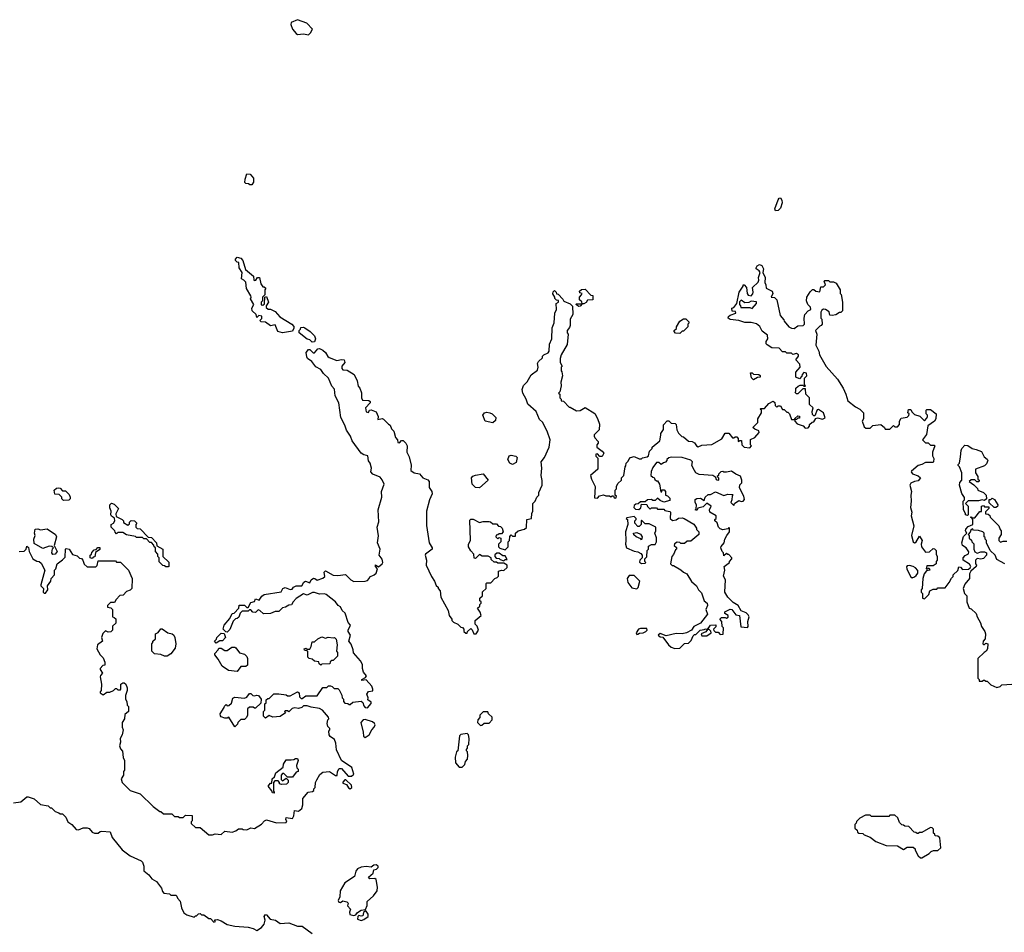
# Model space of a CAD drawing. Extents: x 1861455 to 2058065, y 200073 to 437907.
# Tile 431 of 574: x 2005846 to 2013855, y 351777 to 359203. Entities that reach past the tile are written whole.
import ezdxf

# ---------------------------------------------------------------- set-up
doc = ezdxf.new("R2010")
doc.units = 0

msp = doc.modelspace()

# ---------------------------------------------------------------- linework, layer by layer
at = {"layer": '0CON05XD'}
for points in [[(2008195, 359080), (2008212.5, 359095), (2008226.7, 359125), (2008182.5, 359175), (2008105, 359203.3), (2008055, 359180), (2008052.5, 359165), (2008066.2, 359125), (2008095, 359090), (2008105, 359083.3), (2008155, 359088.8), (2008195, 359080)], [(2007718.3, 357858.3), (2007707, 357867), (2007685, 357870), (2007678.3, 357878.3), (2007680, 357905), (2007695, 357950), (2007720, 357945), (2007747.5, 357915), (2007749.3, 357880.7), (2007735, 357860), (2007718.3, 357858.3)], [(2011995, 357647.5), (2011988.8, 357665), (2012015, 357737.5), (2012025, 357750), (2012035, 357752.5), (2012046.7, 357735), (2012048.3, 357711.7), (2012035, 357670), (2012015, 357650), (2011995, 357647.5)], [(2007985, 356653.8), (2007947, 356667), (2007925, 356720), (2007885, 356712.5), (2007845, 356742.5), (2007810, 356745), (2007800, 356755), (2007817, 356773), (2007815, 356790), (2007792.5, 356797.5), (2007775, 356780), (2007770, 356805), (2007736.7, 356835), (2007733.9, 356856.1), (2007750, 356885), (2007723, 356933), (2007730, 356945), (2007727, 356957), (2007690, 357015), (2007687, 357067), (2007670, 357085), (2007650, 357095), (2007657, 357147), (2007632.5, 357185), (2007628.3, 357228.3), (2007615, 357230), (2007602.5, 357242.5), (2007602.5, 357255), (2007615, 357270), (2007645, 357262.5), (2007662.5, 357245), (2007681.7, 357171.7), (2007747.5, 357115), (2007750, 357085), (2007755, 357080), (2007767, 357083), (2007780, 357105), (2007797.5, 357105), (2007807.5, 357055), (2007825, 357030), (2007835, 357030), (2007848.3, 357018.3), (2007840, 357005), (2007840, 356965), (2007820, 356945), (2007820, 356915), (2007810, 356905), (2007811.7, 356881.7), (2007825, 356880), (2007838.3, 356891.7), (2007840, 356945), (2007855, 356950), (2007870, 356905), (2007850, 356875), (2007851.7, 356861.7), (2007868.3, 356848.3), (2007887, 356847), (2007925, 356830), (2007962.5, 356785), (2008060, 356725), (2008077, 356707), (2008077, 356693), (2008065, 356670), (2007985, 356653.8)], [(2009220, 354635), (2009235, 354600), (2009250, 354585), (2009250, 354575), (2009267, 354557), (2009273, 354503), (2009332.5, 354395), (2009340, 354355), (2009360, 354325), (2009360, 354315), (2009375, 354300), (2009410, 354285), (2009435, 354260), (2009448.3, 354258.3), (2009460, 354245), (2009460, 354225), (2009475, 354210), (2009485, 354210), (2009490, 354225), (2009515, 354250), (2009527, 354237), (2009540, 354205), (2009560, 354205), (2009577.5, 354235), (2009568.3, 354268.3), (2009550, 354285), (2009550, 354315), (2009600, 354355), (2009591.7, 354381.7), (2009570, 354415), (2009588.3, 354431.7), (2009590, 354445), (2009600, 354455), (2009600, 354465), (2009590, 354475), (2009590, 354495), (2009610, 354515), (2009611.7, 354548.3), (2009640, 354575), (2009640, 354615), (2009645, 354620), (2009678.3, 354621.7), (2009710, 354655), (2009730, 354665), (2009740, 354675), (2009740, 354715), (2009765, 354722.5), (2009785, 354720), (2009810, 354745), (2009810, 354765), (2009785, 354780), (2009735, 354780), (2009725, 354790), (2009705, 354790), (2009681.7, 354811.7), (2009680, 354825), (2009657.5, 354837.5), (2009608.3, 354838.3), (2009585, 354850), (2009555, 354820), (2009541.7, 354821.7), (2009540, 354855), (2009515, 354880), (2009497.5, 354915), (2009497.5, 354935), (2009512.5, 354965), (2009508.3, 355131.7), (2009515, 355140), (2009535, 355140), (2009585, 355112.5), (2009615, 355120), (2009665, 355120), (2009677, 355117), (2009695, 355100), (2009725, 355100), (2009741.7, 355081.7), (2009758.3, 355078.3), (2009770, 355065), (2009780, 355035), (2009765, 355020), (2009745, 355020), (2009735, 355010), (2009721.7, 355008.3), (2009720, 354995), (2009735, 354980), (2009745, 354990), (2009760, 354985), (2009760, 354955), (2009740, 354935), (2009740, 354915), (2009753, 354903), (2009795, 354890), (2009820, 354915), (2009820, 354955), (2009830, 354965), (2009831.7, 354998.3), (2009845, 355010), (2009855, 355000), (2009878.3, 355001.7), (2009880, 355025), (2009900, 355045), (2009951.7, 355058.3), (2009968.3, 355071.7), (2009970, 355135), (2010010, 355145), (2010012.5, 355185), (2010020, 355205), (2010020, 355265), (2010040, 355285), (2010051.7, 355318.3), (2010070, 355335), (2010070, 355355), (2010096.7, 355415), (2010097, 355453), (2010087.5, 355495), (2010093.3, 355555), (2010087.5, 355605), (2010115, 355640), (2010152.5, 355725), (2010160, 355785), (2010135.9, 355855.9), (2010098.3, 355928.3), (2010075, 355950), (2010046.7, 356015), (2009980, 356075), (2009966.7, 356115), (2009937.5, 356165), (2009932.5, 356195), (2009943, 356227), (2009973.6, 356256.4), (2010007, 356313), (2010058.3, 356351.7), (2010063.3, 356375), (2010057.5, 356405), (2010067, 356423), (2010098.3, 356451.7), (2010100, 356465), (2010110, 356475), (2010145, 356492.5), (2010152.5, 356505), (2010157, 356563), (2010173.3, 356605), (2010177.5, 356695), (2010193, 356737), (2010200, 356815), (2010212.5, 356845), (2010210, 356895), (2010230, 356905), (2010228.3, 356918.3), (2010211.7, 356921.7), (2010200, 356935), (2010200, 356945), (2010183, 356973), (2010185, 356990), (2010195, 357000), (2010210, 356985), (2010211.7, 356971.7), (2010225, 356970), (2010265, 356930), (2010271.7, 356911.7), (2010325, 356890), (2010341.7, 356871.7), (2010346.7, 356805), (2010323.3, 356765), (2010323.3, 356715), (2010317.5, 356697.5), (2010300, 356675), (2010300, 356655), (2010307.5, 356645), (2010299.3, 356560.7), (2010250, 356475), (2010242.5, 356445), (2010242.5, 356415), (2010257.5, 356385), (2010250, 356375), (2010250, 356345), (2010257, 356337), (2010262.5, 356305), (2010247.5, 356255), (2010250, 356225), (2010240, 356175), (2010230, 356165), (2010240, 356155), (2010240, 356125), (2010250, 356115), (2010251.7, 356101.7), (2010268.3, 356098.3), (2010315, 356050), (2010325, 356050), (2010375, 356020), (2010405, 356022.5), (2010447, 356047), (2010525, 355997.5), (2010547, 355957), (2010561.7, 355911.7), (2010560, 355865), (2010520, 355825), (2010520, 355815), (2010525, 355800), (2010551.7, 355771.7), (2010551.7, 355758.3), (2010540, 355745), (2010540, 355725), (2010583, 355693), (2010597.5, 355675), (2010585, 355650), (2010565, 355650), (2010545, 355670), (2010531.7, 355668.3), (2010531.7, 355651.7), (2010550, 355635), (2010550, 355545), (2010490, 355495), (2010497.5, 355465), (2010527.5, 355405), (2010521.7, 355311.7), (2010545, 355310), (2010561.7, 355328.3), (2010595, 355337.5), (2010615, 355330), (2010645, 355330), (2010655, 355320), (2010665, 355330), (2010675, 355330), (2010681.7, 355311.7), (2010695, 355310), (2010700, 355325), (2010690, 355335), (2010690, 355375), (2010700, 355385), (2010700, 355405), (2010711.7, 355428.3), (2010740, 355455), (2010740, 355475), (2010760, 355495), (2010770, 355565), (2010777, 355573), (2010780, 355595), (2010795, 355610), (2010800, 355625), (2010815, 355640), (2010845, 355650), (2010885, 355630), (2010905, 355630), (2010913, 355637), (2010950, 355645), (2010960, 355655), (2010968.3, 355691.7), (2010990, 355715), (2010990, 355725), (2011052.5, 355775), (2011061.7, 355821.7), (2011062.5, 355835), (2011081.7, 355868.3), (2011082.5, 355907.5), (2011111.7, 355938.3), (2011125, 355940), (2011145, 355920), (2011177, 355917), (2011185, 355910), (2011192.5, 355865), (2011205, 355840), (2011231.7, 355811.7), (2011245, 355810), (2011285, 355772.5), (2011315, 355770), (2011335, 355760), (2011352.5, 355735), (2011365, 355727.5), (2011395, 355740), (2011475, 355747.5), (2011556.4, 355793.6), (2011585, 355840), (2011615, 355840), (2011645, 355800), (2011655, 355800), (2011665, 355810), (2011678.3, 355808.3), (2011690, 355795), (2011690, 355770), (2011705, 355780), (2011718.3, 355778.3), (2011720, 355745), (2011740, 355725), (2011785, 355720), (2011797.5, 355735), (2011790, 355745), (2011791.7, 355788.3), (2011825, 355802.5), (2011860, 355845), (2011858.3, 355858.3), (2011825, 355870), (2011810, 355885), (2011850, 355925), (2011850, 355955), (2011880, 356005), (2011880, 356025), (2011870, 356035), (2011875, 356040), (2011905, 356040), (2011940.7, 356079.3), (2011975, 356100), (2011988.3, 356088.3), (2011990, 356065), (2012005, 356050), (2012015, 356060), (2012035, 356060), (2012051.7, 356031.7), (2012065, 356030), (2012085, 356010), (2012095, 356010), (2012107, 355997), (2012125, 355950), (2012150, 355950), (2012151.7, 355958.3), (2012175, 355980), (2012188.3, 355978.3), (2012188.3, 355961.7), (2012175, 355960), (2012165, 355950), (2012150, 355950), (2012150, 355935), (2012170, 355915), (2012218.3, 355898.3), (2012235, 355880), (2012258.3, 355881.7), (2012270, 355895), (2012271.7, 355908.3), (2012293, 355927), (2012305, 355930), (2012321.7, 355958.3), (2012335, 355962.5), (2012375, 355953.3), (2012396.7, 355963.3), (2012383.8, 356005), (2012345, 356030), (2012332.5, 356027.5), (2012315, 355980), (2012305, 355980), (2012295, 355990), (2012292.5, 356015), (2012300, 356045), (2012271.2, 356071.2), (2012270, 356125), (2012240, 356155), (2012238.3, 356198.3), (2012215, 356200), (2012175, 356160), (2012165, 356160), (2012155, 356170), (2012158.3, 356181.7), (2012160, 356205), (2012178.3, 356221.7), (2012195, 356230), (2012215, 356230), (2012225, 356220), (2012238.3, 356221.7), (2012230, 356235), (2012230, 356285), (2012247.5, 356305), (2012246.4, 356326.4), (2012225, 356332.5), (2012210, 356315), (2012208.3, 356301.7), (2012188.3, 356281.7), (2012160, 356295), (2012160, 356335), (2012193.3, 356375), (2012190.7, 356400.7), (2012160, 356435), (2012180, 356465), (2012180, 356475), (2012165, 356487.5), (2012135, 356480), (2012125, 356490), (2012085, 356490), (2012075, 356500), (2012051.7, 356501.7), (2012025, 356530), (2011963, 356533), (2011925, 356557.5), (2011917.5, 356565), (2011917.5, 356585), (2011932.5, 356605), (2011927.5, 356635), (2011885, 356670), (2011866.4, 356706.4), (2011838.3, 356728.3), (2011795, 356740), (2011745, 356740), (2011696.1, 356756.1), (2011625, 356762.5), (2011610, 356775), (2011611.7, 356788.3), (2011625, 356800), (2011670, 356815), (2011668.3, 356828.3), (2011641.7, 356831.7), (2011640, 356855), (2011655, 356860), (2011680, 356895), (2011697.5, 356985), (2011730, 357035), (2011730, 357045), (2011740, 357045), (2011757.5, 357025), (2011762.5, 356975), (2011770.7, 356960.7), (2011795, 356957.5), (2011808.3, 356971.7), (2011813.3, 356985), (2011807.5, 357025), (2011852, 357068), (2011858.8, 357085), (2011856.2, 357105), (2011870, 357145), (2011860, 357160), (2011837.5, 357175), (2011836.7, 357185), (2011845, 357200), (2011865, 357212.5), (2011883, 357203), (2011896.7, 357175), (2011890, 357145), (2011910, 357105), (2011907.5, 357065), (2011916.4, 357046.4), (2011918.3, 357018.3), (2011967.5, 356995), (2011972.5, 356975), (2011960, 356945), (2011985, 356942.5), (2012003.6, 356923.6), (2012032.5, 356795), (2012061.7, 356761.7)], [(2012061.7, 356761.7), (2012065, 356750), (2012103.6, 356703.6), (2012123, 356693), (2012145, 356690), (2012175, 356712.5), (2012220, 356715), (2012230, 356725), (2012227.5, 356775), (2012232.5, 356805), (2012260, 356835), (2012280, 356845), (2012277.5, 356865), (2012256.4, 356886.4), (2012246.7, 356915), (2012247.5, 356945), (2012275, 356990), (2012295, 357007.5), (2012307, 357007), (2012323, 356993), (2012355, 356990), (2012361.7, 357028.3), (2012385, 357030), (2012400, 357045), (2012390, 357075), (2012395, 357080), (2012425, 357080), (2012435, 357070), (2012465, 357070), (2012488.3, 357058.3), (2012520, 357005), (2012520, 356975), (2012527, 356967), (2012540, 356905), (2012540, 356835), (2012525, 356820), (2012515, 356820), (2012485, 356802.5), (2012455, 356797.5), (2012435, 356800), (2012430, 356825), (2012400, 356845), (2012383.6, 356846.4), (2012370.7, 356839.3), (2012363, 356823), (2012362.5, 356775), (2012370, 356765), (2012372.5, 356725), (2012366.4, 356713.6), (2012355, 356710), (2012320, 356675), (2012330, 356645), (2012323.3, 356555), (2012347.5, 356505), (2012352.5, 356475), (2012405, 356380), (2012498.1, 356278.1), (2012543.3, 356205), (2012567.3, 356157.3), (2012581.7, 356101.7), (2012645, 356052.5), (2012680, 356035), (2012710, 356005), (2012710, 355955), (2012700, 355935), (2012715, 355890), (2012728.3, 355878.3), (2012765, 355880), (2012785, 355900), (2012851.7, 355908.3), (2012880, 355885), (2012885, 355870), (2012925, 355870), (2012955, 355900), (2012965, 355890), (2012985, 355890), (2013001.7, 355908.3), (2013003, 355937), (2013015, 355960), (2013065, 355970), (2013078.3, 355981.7), (2013080, 355995), (2013070, 356005), (2013075, 356030), (2013095, 356030), (2013101.7, 356011.7), (2013125, 355990), (2013168.3, 355978.3), (2013205, 355940), (2013225, 355960), (2013230, 355975), (2013230, 355985), (2013220, 355995), (2013220, 356025), (2013225, 356030), (2013255, 356030), (2013300, 355995), (2013297.5, 355955), (2013287.5, 355935), (2013233, 355897), (2013221.7, 355828.3), (2013190, 355785), (2013215, 355760), (2013235, 355760), (2013255, 355740), (2013285, 355740), (2013290, 355735), (2013270, 355685), (2013270, 355655), (2013281.7, 355631.7), (2013280, 355605), (2013275, 355600), (2013215, 355600), (2013185, 355582.5), (2013155, 355576.7), (2013100.7, 355529.3), (2013097.5, 355525), (2013107, 355507), (2013155, 355492.5), (2013172.5, 355475), (2013155, 355450), (2013125, 355446.7), (2013095, 355432.5), (2013086.7, 355415), (2013100, 355365), (2013094, 355335), (2013098.6, 355285), (2013092.9, 355235), (2013103.8, 355195), (2013098, 355165), (2013120, 355085), (2013098.8, 355005), (2013112.5, 354955), (2013125, 354947.5), (2013135, 354950), (2013165, 355000), (2013186.7, 354965), (2013180, 354935), (2013182.5, 354915), (2013215, 354870), (2013247, 354873), (2013275, 354900), (2013288.3, 354898.3), (2013300, 354885), (2013300, 354855), (2013310, 354835), (2013310, 354805), (2013300, 354795), (2013300, 354775), (2013275, 354760), (2013225, 354760), (2013220, 354735), (2013228.3, 354731.7), (2013235, 354740), (2013245, 354740), (2013250, 354725), (2013221.7, 354718.3), (2013202.5, 354695), (2013192.5, 354655), (2013187.5, 354575), (2013180, 354565), (2013180, 354545), (2013190, 354535), (2013190, 354495), (2013205, 354490), (2013240, 354525), (2013250, 354555), (2013275, 354570), (2013305, 354570), (2013315, 354580), (2013375, 354580), (2013407, 354623), (2013425, 354660), (2013438.3, 354671.7), (2013440, 354685), (2013478.3, 354721.7), (2013485, 354750), (2013498.3, 354748.3), (2013515, 354730), (2013565, 354732.5), (2013578.3, 354741.7), (2013582.5, 354755), (2013573, 354773), (2013520, 354805), (2013520, 354825), (2013537, 354843), (2013563, 354857), (2013567, 354873), (2013546, 354906), (2013513.9, 354923.9), (2013510, 354945), (2013523, 354997), (2013550, 355025), (2013540, 355045), (2013543, 355057), (2013561.7, 355078.3), (2013600, 355095), (2013600, 355135), (2013590, 355150), (2013581.7, 355151.7), (2013581.7, 355158.3), (2013588.3, 355158.3), (2013590, 355150), (2013615, 355150), (2013655, 355200), (2013668.3, 355201.7), (2013670, 355245), (2013685, 355250), (2013695, 355240), (2013728.3, 355238.3), (2013730, 355225), (2013701.7, 355198.3), (2013701.7, 355181.7), (2013725, 355180), (2013738.3, 355168.3), (2013740, 355155), (2013810, 355085), (2013820, 355055), (2013830, 355045), (2013830, 355015), (2013810, 354985), (2013810, 354965), (2013825, 354952.5), (2013845, 354960), (2013875, 354960)], [(2010395, 356870), (2010370, 356885), (2010375, 356890), (2010420, 356890), (2010418.3, 356908.3), (2010400, 356925), (2010400, 356945), (2010417, 356963), (2010420, 356975), (2010401.7, 356981.7), (2010400, 356995), (2010415, 357007.5), (2010445, 357010), (2010491.7, 356961.7), (2010508.3, 356958.3), (2010507.5, 356925), (2010465, 356920), (2010455, 356902.5), (2010435, 356890), (2010420, 356890), (2010405, 356872.5), (2010395, 356870)], [(2011805, 356852.5), (2011840, 356895), (2011838.3, 356908.3), (2011795, 356912.5), (2011777, 356903), (2011745, 356900), (2011715, 356920), (2011701.7, 356908.3), (2011700, 356885), (2011710, 356875), (2011711.7, 356861.7), (2011785, 356862.5), (2011805, 356852.5)], [(2011215, 356650), (2011181.7, 356651.7), (2011170, 356665), (2011170, 356675), (2011188.3, 356691.7), (2011190, 356705), (2011215, 356750), (2011245, 356770), (2011265, 356770), (2011290, 356745), (2011290, 356735), (2011280, 356725), (2011280, 356705), (2011245, 356670), (2011235, 356670), (2011215, 356650)], [(2008225, 356580), (2008207, 356597), (2008185, 356602.5), (2008120, 356655), (2008120, 356675), (2008130, 356685), (2008131.7, 356698.3), (2008155, 356702.5), (2008166.1, 356696.1), (2008210, 356665), (2008245, 356630), (2008252.5, 356605), (2008245, 356582.5), (2008225, 356580)], [(2006005, 354793.3), (2006020.7, 354780.7), (2006050, 354725), (2006017.5, 354605), (2006017.5, 354595), (2006040, 354575), (2006037.5, 354545), (2006045, 354537.5), (2006055, 354537.5), (2006076.1, 354563.9), (2006073, 354597), (2006100, 354635), (2006103, 354657), (2006130, 354685), (2006130, 354725), (2006140, 354735), (2006150, 354775), (2006195, 354807.5), (2006215, 354830), (2006220, 354895), (2006225, 354900), (2006250, 354895), (2006275, 354850), (2006315, 354840), (2006331.7, 354821.7), (2006348.3, 354818.3), (2006360, 354805), (2006371.7, 354771.7), (2006395, 354750), (2006465, 354750), (2006477, 354763), (2006485, 354800), (2006625, 354800), (2006635, 354790), (2006665, 354790), (2006730, 354725), (2006760, 354655), (2006757.5, 354575), (2006745, 354560), (2006715, 354550), (2006688.3, 354521.7), (2006661.7, 354518.3), (2006630, 354485), (2006618.3, 354461.7), (2006585, 354460), (2006560, 354435), (2006561.7, 354421.7), (2006587, 354417), (2006600, 354405), (2006600, 354345), (2006615, 354340), (2006627, 354327), (2006627, 354293), (2006601.7, 354268.3), (2006600, 354235), (2006588.3, 354221.7), (2006565, 354220), (2006545, 354230), (2006521.7, 354208.3), (2006512.5, 354175), (2006520, 354145), (2006480, 354115), (2006472.5, 354085), (2006500, 354035), (2006525, 354010), (2006540, 353975), (2006538.3, 353951.7), (2006521.7, 353948.3), (2006500, 353925), (2006500, 353915), (2006520, 353885), (2006503, 353867), (2006500, 353855), (2006512.5, 353795), (2006510, 353745), (2006500, 353735), (2006500, 353725), (2006525, 353710), (2006555, 353730), (2006578.3, 353731.7), (2006610, 353745), (2006625, 353760), (2006635, 353760), (2006645, 353750), (2006665, 353750), (2006670, 353755), (2006670, 353795), (2006685, 353807.5), (2006697, 353807), (2006710, 353795), (2006720, 353765), (2006720, 353745), (2006707.5, 353705), (2006707.5, 353675), (2006717.5, 353655), (2006720, 353625), (2006730, 353615), (2006730, 353575), (2006701.7, 353548.3), (2006700, 353515), (2006680, 353485), (2006680, 353445), (2006687.5, 353425), (2006680, 353385), (2006662.5, 353355), (2006667.5, 353325), (2006657.5, 353295), (2006665, 353270), (2006681.7, 353251.7), (2006688.3, 353198.3), (2006700, 353175), (2006700, 353095), (2006690, 353085), (2006690, 353055), (2006672.5, 353025), (2006680, 352995), (2006745, 352930), (2006825, 352902.5), (2006930.7, 352800.7), (2006985, 352760), (2006995, 352760), (2007015, 352740), (2007085, 352740), (2007105, 352720), (2007135, 352720), (2007145, 352710), (2007175, 352710), (2007195, 352730), (2007248.3, 352728.3), (2007250, 352685), (2007240, 352675), (2007241.7, 352661.7), (2007275, 352630), (2007315, 352630), (2007385, 352570), (2007415, 352570), (2007435, 352577.5), (2007485, 352572.5), (2007515, 352600), (2007575, 352592.5), (2007605, 352602.5), (2007625, 352620), (2007655, 352620), (2007665, 352612.5), (2007695, 352610), (2007725, 352627.5), (2007757, 352623), (2007813.6, 352656.4), (2007837.5, 352685), (2007855, 352692.5), (2007935, 352667.5), (2008015, 352670), (2008020, 352685), (2008010, 352695), (2008015, 352710), (2008065, 352702.5), (2008076.4, 352723.6), (2008081.7, 352768.3), (2008115, 352762.5), (2008140, 352785), (2008150, 352815), (2008150, 352865), (2008193.6, 352916.4), (2008227.5, 352922.5), (2008238.3, 352931.7), (2008240, 352945), (2008250, 352955), (2008253, 352997), (2008263.6, 353016.4), (2008287.7, 353062.3), (2008310.8, 353079.2), (2008366.1, 353086.1), (2008415, 353052.5), (2008428.3, 353051.7), (2008430, 353085), (2008445, 353110), (2008465, 353110), (2008518.3, 353048.3), (2008545, 353048.8), (2008563.8, 353065), (2008547.7, 353117.7), (2008462.5, 353175), (2008423, 353263), (2008417.5, 353315), (2008407, 353347), (2008370.7, 353370.7), (2008362.5, 353385), (2008360, 353415), (2008370, 353425), (2008370, 353435), (2008351.7, 353451.7), (2008347.5, 353475), (2008353, 353507), (2008360, 353515), (2008358.3, 353528.3), (2008310, 353585), (2008285, 353597.5), (2008218.3, 353608.3), (2008185, 353620), (2008155, 353620), (2008142.5, 353607.5), (2008115, 353597.5), (2008085, 353602.5), (2008063, 353597), (2008035, 353570), (2008025, 353580), (2008005, 353580), (2008000, 353575), (2008008.3, 353561.7), (2007965, 353532.5), (2007905, 353527.5), (2007875, 353540), (2007845, 353520), (2007830, 353535), (2007830, 353575), (2007840, 353585), (2007840, 353635), (2007850, 353645), (2007851.7, 353668.3), (2007865, 353680), (2007875, 353680), (2007913.6, 353716.4), (2007955, 353717.5), (2008015, 353710), (2008025, 353700), (2008045, 353700), (2008105, 353732.5), (2008120, 353725), (2008123, 353693), (2008135, 353680), (2008145, 353680), (2008175, 353700), (2008265, 353700), (2008311.7, 353768.3), (2008345, 353770), (2008358.3, 353781.7), (2008375, 353782.5), (2008388.3, 353778.3), (2008405, 353760), (2008435, 353760), (2008445, 353750), (2008467, 353707), (2008470, 353685), (2008480, 353675), (2008480, 353655), (2008491.7, 353641.7), (2008515, 353640), (2008525, 353630), (2008535, 353630), (2008555, 353650), (2008625, 353657.5), (2008638.3, 353648.3), (2008645, 353620), (2008655, 353607.5), (2008676, 353604), (2008705, 353640), (2008705, 353650), (2008678.3, 353668.3), (2008680, 353685), (2008671.2, 353715), (2008684.1, 353735.9), (2008719.3, 353740.7), (2008720, 353755), (2008709.2, 353779.2), (2008665, 353832.5), (2008630, 353825), (2008630, 353835), (2008660, 353850), (2008666.7, 353865), (2008643, 353893), (2008633.3, 353925), (2008633.8, 353955), (2008618.8, 353985), (2008561.7, 354051.7), (2008560, 354075), (2008541.7, 354121.7), (2008522.5, 354145), (2008537.5, 354195), (2008516.7, 354225), (2008516.7, 354235), (2008536.2, 354276.2), (2008518.3, 354298.3), (2008492.5, 354375), (2008470, 354395), (2008456.4, 354426.4), (2008437, 354437), (2008415, 354467.5), (2008340, 354525), (2008325, 354532.5), (2008285, 354527.5), (2008245, 354542.5), (2008228.3, 354541.7), (2008185, 354520), (2008155, 354530), (2008095, 354492.5), (2008070, 354465), (2008058.3, 354441.7), (2008035, 354440), (2008007, 354423), (2007985, 354417.5), (2007955, 354387.5), (2007923, 354387), (2007885, 354370), (2007828.3, 354368.3), (2007800, 354395), (2007785, 354400), (2007765, 354380), (2007743.3, 354383.3), (2007725, 354400), (2007715, 354400), (2007705, 354390), (2007655, 354390), (2007640, 354375), (2007628.3, 354341.7), (2007615, 354330), (2007601.7, 354328.3), (2007581.7, 354308.3), (2007555, 354240), (2007535, 354220), (2007521.7, 354221.7), (2007502.5, 354245), (2007510, 354275), (2007555, 354330), (2007575, 354370), (2007590, 354375), (2007630, 354415), (2007631.7, 354438.3), (2007675, 354440), (2007695, 354420), (2007705, 354420), (2007725, 354460), (2007755, 354470), (2007765, 354490), (2007795, 354480), (2007817, 354513), (2007835, 354526.7), (2007971.7, 354548.3), (2007987.5, 354575), (2008005, 354583.3), (2008045, 354567.5), (2008061.7, 354568.3), (2008073.6, 354586.4), (2008095, 354597.5), (2008140, 354595), (2008157.5, 354625), (2008170, 354635), (2008205, 354620), (2008217.5, 354645), (2008235, 354657.5), (2008246.7, 354656.7), (2008265, 354642.5), (2008311.7, 354658.3), (2008327, 354673), (2008323.6, 354706.4), (2008335, 354717.5), (2008395, 354682.5), (2008435, 354680), (2008495, 354687.5), (2008540, 354645), (2008565, 354632.5), (2008657, 354633), (2008675, 354640), (2008690, 354655), (2008695, 354670), (2008730, 354685), (2008745, 354700), (2008757.5, 354735), (2008740, 354755), (2008741.7, 354768.3), (2008765, 354750), (2008795.8, 354774.2), (2008798.8, 354785), (2008793.9, 354813.9), (2008770, 354845), (2008778.8, 354895), (2008757.5, 354945), (2008763.6, 355003.6), (2008753.3, 355075), (2008767, 355117), (2008763.3, 355215), (2008791.7, 355318.3), (2008790, 355365), (2008810, 355425), (2008795, 355460), (2008779.3, 355479.3), (2008720, 355505), (2008703, 355523), (2008706.7, 355555), (2008697.5, 355595), (2008683, 355613), (2008677.5, 355655), (2008645, 355662.5), (2008622.5, 355675), (2008550, 355775), (2008537.5, 355815), (2008503.9, 355863.9), (2008490, 355905), (2008458.8, 355965), (2008443.3, 356085), (2008411.2, 356141.2), (2008407, 356197), (2008385, 356220), (2008357.5, 356285), (2008317.5, 356325), (2008296.4, 356356.4), (2008255, 356377.5), (2008223, 356423), (2008187, 356447), (2008180.7, 356460.7), (2008177.5, 356495), (2008195, 356520), (2008205, 356520), (2008233, 356493), (2008245, 356492.5), (2008270, 356525), (2008285, 356527.5), (2008312.5, 356515), (2008332.5, 356495), (2008352, 356462), (2008364.1, 356454.1), (2008425, 356429.2), (2008465, 356439.4), (2008485.6, 356435.6), (2008491.2, 356415), (2008465.8, 356385), (2008465.8, 356365), (2008475, 356354.2), (2008510, 356350), (2008566.7, 356315), (2008591.2, 356265), (2008600.5, 356220.5), (2008613.6, 356203.6), (2008627.1, 356167.1), (2008626.7, 356125), (2008635, 356107.5), (2008685, 356103.3), (2008697.5, 356095), (2008697.5, 356085), (2008660, 356045), (2008665, 356013.3), (2008682.5, 356007.5), (2008692.5, 356025), (2008705, 356028.8), (2008745, 356012.5), (2008762.5, 355975), (2008760, 355950), (2008795, 355956.7), (2008805, 355953.3), (2008845, 355912.5), (2008860, 355905), (2008870, 355875), (2008890, 355855), (2008903, 355803), (2008920, 355785), (2008921.7, 355761.7), (2008935, 355760), (2008951.7, 355778.3), (2008965, 355780), (2008988.3, 355758.3), (2008997.5, 355735), (2008996.2, 355685), (2009013.8, 355645), (2009029.5, 355579.5), (2009027.5, 355535), (2009055, 355515.6), (2009097.3, 355507.3), (2009125, 355474.2), (2009165, 355458.8), (2009176.2, 355445), (2009177, 355397), (2009197.5, 355365), (2009200, 355345), (2009180, 355295), (2009156.2, 355205), (2009153.9, 355086.1), (2009176.7, 354945), (2009202.5, 354905), (2009200, 354895), (2009146.2, 354855), (2009144.3, 354845), (2009155.6, 354805), (2009151.8, 354765), (2009195, 354672.5), (2009220, 354635)], [(2011815, 356272.5), (2011798.3, 356288.3), (2011791.7, 356328.3), (2011805, 356330), (2011815, 356320), (2011857, 356317), (2011868.3, 356308.3), (2011870, 356295), (2011848.3, 356291.7), (2011815, 356272.5)], [(2009695, 355922.5), (2009632.5, 355935), (2009613.3, 355985), (2009627.5, 356005), (2009645, 356010), (2009670, 356005), (2009690, 355995), (2009720, 355965), (2009717, 355943), (2009695, 355922.5)], [(2013555, 355170), (2013540, 355175), (2013540, 355185), (2013522.5, 355215), (2013520, 355285), (2013530, 355295), (2013530, 355315), (2013508.3, 355348.3), (2013490, 355415), (2013493, 355437), (2013510, 355455), (2013510, 355515), (2013490, 355565), (2013480, 355575), (2013480, 355585), (2013490, 355595), (2013500, 355645), (2013503, 355697), (2013510, 355715), (2013535, 355740), (2013557, 355737), (2013593, 355713), (2013627, 355707), (2013668.3, 355688.3), (2013692.5, 355645), (2013715, 355627.5), (2013720, 355615), (2013710.7, 355589.3), (2013695, 355572.5), (2013620, 355545), (2013620, 355515), (2013640, 355485), (2013640, 355465), (2013650, 355455), (2013648.3, 355441.7), (2013631.7, 355441.7), (2013615, 355460), (2013585, 355460), (2013570, 355445), (2013608.3, 355418.3), (2013638.3, 355388.3), (2013640, 355375), (2013686.4, 355356.4), (2013707.5, 355335), (2013710, 355305), (2013695, 355290), (2013675, 355297.5), (2013645, 355287.5), (2013561.7, 355288.3), (2013540, 355265), (2013560, 355245), (2013560, 355175), (2013555, 355170)], [(2009855, 355583.3), (2009834.1, 355594.1), (2009817.5, 355625), (2009827, 355653), (2009845, 355660), (2009881.7, 355651.7), (2009891.7, 355641.7), (2009885, 355600), (2009855, 355583.3)], [(2011175, 354086.7), (2011215, 354090), (2011253, 354127), (2011285, 354130), (2011308.3, 354151.7), (2011325, 354190), (2011335, 354200), (2011345, 354200), (2011380, 354235), (2011415, 354240), (2011425, 354247.5), (2011440, 354240), (2011465, 354277.5), (2011508.3, 354278.3), (2011508.3, 354261.7), (2011490, 354245), (2011491.7, 354231.7), (2011505, 354220), (2011528.3, 354218.3), (2011545, 354200), (2011568.3, 354201.7), (2011570, 354255), (2011560, 354265), (2011557, 354307), (2011540, 354325), (2011555, 354340), (2011585, 354340), (2011595, 354332.5), (2011608.3, 354341.7), (2011610, 354355), (2011581.7, 354371.7), (2011582.5, 354385), (2011625, 354407.5), (2011640, 354405), (2011671.7, 354361.7), (2011700, 354355), (2011711.7, 354261.7), (2011765, 354257.5), (2011772.5, 354265), (2011770, 354305), (2011779.2, 354345), (2011771.7, 354361.7), (2011755, 354376.2), (2011715, 354392.5), (2011690, 354435), (2011650.7, 354460.7), (2011607.5, 354505), (2011582.5, 354545), (2011587.5, 354645), (2011570, 354675), (2011582.5, 354725), (2011577.5, 354755), (2011620, 354785), (2011620, 354795), (2011640, 354815), (2011640, 354825), (2011615, 354850), (2011605, 354850), (2011595, 354860), (2011575, 354840), (2011570, 354865), (2011560, 354875), (2011550, 354905), (2011553, 354917), (2011576.7, 354945), (2011582.5, 354975), (2011597.5, 355005), (2011620, 355035), (2011620, 355065), (2011615, 355070), (2011605, 355060), (2011565, 355052.5), (2011545, 355060), (2011530, 355075), (2011518.3, 355108.3), (2011500, 355125), (2011500, 355135), (2011510, 355145), (2011510, 355165), (2011460, 355195), (2011457.5, 355215), (2011470, 355245), (2011435, 355270), (2011405, 355240), (2011361.7, 355228.3), (2011355, 355210), (2011340, 355215), (2011348.3, 355221.7), (2011350, 355255), (2011340, 355275), (2011341.7, 355298.3), (2011353, 355307), (2011385, 355310), (2011415, 355290), (2011421.7, 355318.3), (2011445, 355340), (2011465, 355340), (2011505, 355360), (2011575, 355332.5), (2011605, 355342.5), (2011645, 355340), (2011650, 355335), (2011642.5, 355327.5), (2011640, 355295), (2011630, 355275), (2011655, 355250), (2011660, 355265), (2011695, 355290), (2011715, 355282.5), (2011730, 355285), (2011741.7, 355298.3), (2011737.5, 355325), (2011700, 355395), (2011703, 355417), (2011720, 355435), (2011720, 355455), (2011708.3, 355488.3), (2011670, 355505), (2011635, 355530), (2011595, 355520), (2011575, 355520), (2011565, 355527.5), (2011550, 355525), (2011530, 355505), (2011530, 355495), (2011520, 355485), (2011530, 355475), (2011530, 355455), (2011525, 355452.5), (2011515, 355460), (2011508.3, 355478.3), (2011485, 355493.8), (2011373.6, 355503.6), (2011347, 355517), (2011333.9, 355533.9), (2011312.5, 355575), (2011320, 355605), (2011305, 355620), (2011235, 355640), (2011145, 355642.5), (2011125, 355637.5), (2011110, 355625), (2011110, 355615), (2011098.3, 355601.7), (2011081.7, 355598.3), (2011065, 355582.5), (2011045, 355600), (2011025, 355600), (2010995, 355560), (2010983, 355527), (2010980, 355495), (2010995, 355480), (2011008.3, 355478.3), (2011011.7, 355461.7), (2011025, 355450), (2011035, 355450), (2011050, 355425), (2011061.7, 355361.7), (2011068.3, 355361.7), (2011071.7, 355378.3), (2011088.3, 355378.3), (2011100, 355365), (2011100, 355335), (2011115, 355330), (2011135, 355310), (2011135, 355290), (2011085, 355277.5), (2011055, 355290), (2011035, 355310), (2011015, 355290), (2010995, 355290), (2010985, 355300), (2010953, 355297), (2010935, 355280), (2010895, 355280), (2010877.5, 355262.5), (2010858.3, 355261.7), (2010845, 355250), (2010842.5, 355235), (2010855, 355220), (2010881.7, 355218.3), (2010898.3, 355231.7), (2010905, 355260), (2010948.3, 355258.3), (2010951.7, 355241.7), (2010975, 355220), (2010985, 355230), (2011025, 355230), (2011035, 355220), (2011085, 355220), (2011095, 355210), (2011135, 355200), (2011140, 355195), (2011137.5, 355145), (2011155, 355127.5), (2011185, 355132.5), (2011205, 355147.5), (2011235, 355150), (2011250, 355145), (2011329.3, 355099.3), (2011350, 355065), (2011350, 355055), (2011370, 355035), (2011370, 355015), (2011305, 354960), (2011275, 354960), (2011255, 354940), (2011225, 354940), (2011215, 354950), (2011195, 354952.5), (2011171.7, 354938.3), (2011170, 354925), (2011188.3, 354908.3), (2011190, 354895), (2011181.7, 354888.3), (2011165, 354850), (2011150, 354835), (2011140, 354775), (2011153, 354763), (2011165, 354762.5), (2011225, 354727.5), (2011246.4, 354706.4), (2011273, 354693), (2011310.7, 354630.7), (2011352.5, 354595), (2011367.5, 354565), (2011390.7, 354540.7), (2011413, 354473), (2011437.5, 354455), (2011440, 354435), (2011427.5, 354405), (2011440, 354365), (2011385, 354293.3), (2011330, 354265), (2011310, 354235), (2011270, 354215), (2011235, 354206.7), (2011185, 354207.5), (2011105, 354190), (2011055, 354207.5), (2011040, 354195), (2011055, 354180), (2011078.3, 354178.3), (2011122.5, 354115), (2011145, 354097.5), (2011175, 354086.7)], [(2009585, 355392.5), (2009555, 355397.5), (2009527.5, 355425), (2009520, 355475), (2009531.7, 355488.3), (2009555, 355497.5), (2009617, 355507), (2009657.5, 355455), (2009585, 355392.5)], [(2006201.7, 355291.7), (2006190, 355305), (2006188.3, 355318.3), (2006168.3, 355338.3), (2006131.7, 355341.7), (2006127.5, 355375), (2006145, 355390), (2006165, 355392.5), (2006175, 355390), (2006195, 355370), (2006218.3, 355368.3), (2006248.3, 355338.3), (2006257, 355317), (2006257, 355303), (2006245, 355292.5), (2006201.7, 355291.7)], [(2007055, 354750), (2007035, 354750), (2007025, 354760), (2007011.7, 354761.7), (2006981.7, 354791.7), (2006980, 354825), (2006970, 354835), (2006970, 354855), (2006950, 354875), (2006950, 354905), (2006940, 354915), (2006938.3, 354928.3), (2006918.3, 354948.3), (2006905, 354950), (2006878.3, 354978.3), (2006855, 354980), (2006845, 354990), (2006795, 354990), (2006787, 354997), (2006715, 355010), (2006685, 355030), (2006645, 355030), (2006635, 355020), (2006621.7, 355031.7), (2006620, 355045), (2006590, 355075), (2006590, 355095), (2006610, 355105), (2006620, 355125), (2006618.3, 355148.3), (2006593.6, 355163.6), (2006587.5, 355175), (2006590, 355205), (2006580.7, 355230.7), (2006580, 355255), (2006591.7, 355268.3), (2006615, 355260), (2006650, 355225), (2006628.3, 355181.7), (2006631.7, 355161.7), (2006680, 355135), (2006690, 355125), (2006691.7, 355111.7), (2006725, 355090), (2006738.3, 355101.7), (2006740, 355115), (2006751.7, 355128.3), (2006780, 355125), (2006800, 355105), (2006790, 355095), (2006790, 355075), (2006803, 355063), (2006825, 355060), (2006891.7, 354991.7), (2006918.3, 354988.3), (2006960, 354945), (2006961.7, 354921.7), (2007010, 354895), (2007010, 354835), (2007058.3, 354788.3), (2007060, 354755), (2007055, 354750)], [(2013785, 355232.5), (2013772.5, 355232.5), (2013731.7, 355271.7), (2013731.7, 355298.3), (2013745, 355300), (2013755, 355310), (2013775, 355300), (2013802.5, 355255), (2013798.3, 355241.7), (2013785, 355232.5)], [(2010905, 354777.5), (2010935, 354780), (2010940, 354785), (2010930, 354795), (2010930, 354815), (2010947, 354833), (2010950, 354885), (2010960, 354895), (2010961.7, 354918.3), (2010985, 354932.5), (2011016.2, 354933.8), (2011026.4, 354953.6), (2011026.4, 354986.4), (2011012.5, 355025), (2011020, 355045), (2011020, 355075), (2010965, 355100), (2010935, 355100), (2010905, 355130), (2010900, 355125), (2010900, 355095), (2010885, 355080), (2010875, 355080), (2010850, 355105), (2010850, 355125), (2010860, 355135), (2010860, 355145), (2010845, 355160), (2010785, 355150), (2010780, 355145), (2010790, 355135), (2010792.5, 355095), (2010772.5, 355035), (2010777.5, 354965), (2010773.6, 354936.4), (2010782.5, 354905), (2010845, 354877.5), (2010875, 354872.5), (2010898.3, 354858.3), (2010910, 354845), (2010910, 354825), (2010890, 354805), (2010888.3, 354788.3), (2010905, 354777.5)], [(2006115, 354852.5), (2006107.5, 354865), (2006113, 354897), (2006120, 354905), (2006107.5, 354917.5), (2006085, 354920), (2006035, 354900), (2005965, 354940), (2005962.5, 354975), (2005972.5, 355005), (2005967.5, 355025), (2005971.7, 355058.3), (2005995, 355060), (2006015, 355052.5), (2006069.3, 355059.3), (2006136.7, 355015), (2006146.2, 354995), (2006127.5, 354925), (2006150, 354875), (2006135, 354853.3), (2006115, 354852.5)], [(2010905, 354970), (2010898.3, 354978.3), (2010860, 354995), (2010841.7, 355011.7), (2010840, 355025), (2010865, 355030), (2010896.4, 355016.4), (2010910, 354995), (2010905, 354970)], [(2013860, 354775), (2013795, 354810), (2013780, 354845), (2013740, 354885), (2013710, 354945), (2013710, 354965), (2013700, 354975), (2013698.3, 354988.3), (2013690, 354995), (2013690, 355025), (2013680, 355035), (2013645, 355047.5), (2013605, 355050), (2013595, 355060), (2013581.7, 355048.3), (2013578.3, 355031.7), (2013560, 355015), (2013570, 355005), (2013570, 354985), (2013588.3, 354968.3), (2013590, 354955), (2013607, 354937), (2013606.2, 354895), (2013615, 354872.5), (2013635, 354862.5), (2013665, 354873.3), (2013695, 354872.5), (2013710, 354865), (2013710, 354845), (2013685, 354820), (2013665, 354812.5), (2013635, 354820), (2013620, 354805), (2013620, 354775), (2013630, 354765), (2013627, 354753), (2013583, 354717), (2013572.5, 354695), (2013572.5, 354655), (2013535, 354610), (2013520, 354575), (2013530, 354535), (2013550, 354515), (2013550, 354465), (2013570, 354415), (2013585, 354410), (2013625, 354370), (2013633, 354343), (2013662.5, 354295), (2013670, 354265), (2013697.5, 354225), (2013702.5, 354205), (2013700, 354165), (2013683.3, 354146.7), (2013680, 354125), (2013685, 354120), (2013695, 354120), (2013705, 354130), (2013720, 354125), (2013717.5, 354085), (2013707.5, 354065), (2013690, 354055), (2013640, 354005), (2013640, 353845), (2013650, 353835), (2013651.7, 353821.7), (2013675, 353820), (2013685, 353830), (2013695, 353830), (2013705, 353820), (2013715, 353820), (2013745, 353790), (2013795, 353770), (2013821.7, 353778.3), (2013835, 353790), (2013917, 353797)], [(2005843, 354877), (2005881.7, 354878.3), (2005900, 354895), (2005905, 354920), (2005917, 354907), (2005922.5, 354875), (2005952.5, 354815), (2005985, 354796.7), (2006005, 354793.3)], [(2006435, 354820), (2006420, 354825), (2006420, 354845), (2006430, 354855), (2006431.7, 354868.3), (2006451.7, 354888.3), (2006468.3, 354891.7), (2006481.7, 354908.3), (2006498.3, 354908.3), (2006498.3, 354891.7), (2006461.7, 354868.3), (2006458.3, 354831.7), (2006445, 354830), (2006435, 354820)], [(2009785, 354800), (2009795, 354810), (2009810, 354810), (2009795, 354840), (2009775, 354840), (2009745, 354862.5), (2009728.3, 354861.7), (2009711.7, 354848.3), (2009710, 354835), (2009721.7, 354821.7), (2009745, 354820), (2009755, 354810), (2009785, 354800)], [(2013105, 354662.5), (2013125, 354668.8), (2013138.8, 354681.2), (2013150.5, 354699.5), (2013151.7, 354721.7), (2013132.5, 354742.5), (2013113.1, 354753.1), (2013085, 354761.4), (2013065, 354758.8), (2013059.3, 354750.7), (2013062.2, 354735), (2013091.7, 354671.7), (2013105, 354662.5)], [(2010865, 354572.5), (2010877, 354583), (2010890, 354635), (2010845, 354680), (2010805, 354680), (2010787.5, 354655), (2010793, 354623), (2010825, 354580), (2010865, 354572.5)], [(2007045, 354023.3), (2007023.6, 354023.6), (2006995, 354037.5), (2006943, 354043), (2006920, 354065), (2006920, 354125), (2006930, 354135), (2006930, 354145), (2006950, 354165), (2006950, 354205), (2006973, 354217), (2006995, 354247.5), (2007005, 354247.5), (2007050, 354215), (2007087, 354207), (2007100, 354195), (2007107.5, 354175), (2007117.5, 354125), (2007111.7, 354088.3), (2007075, 354042.5), (2007045, 354023.3)], [(2010865, 354200), (2010875, 354202.5), (2010888.3, 354211.7), (2010917, 354213), (2010940, 354225), (2010950, 354235), (2010948.3, 354248.3), (2010895, 354250), (2010880, 354245), (2010860, 354215), (2010865, 354200)], [(2011435, 354190), (2011470, 354215), (2011468.3, 354228.3), (2011455, 354240), (2011440, 354240), (2011428.3, 354221.7), (2011390, 354205), (2011395, 354190), (2011435, 354190)], [(2007445, 354130), (2007430, 354145), (2007448.3, 354161.7), (2007450, 354175), (2007485, 354210), (2007508.3, 354208.3), (2007520, 354175), (2007495, 354150), (2007475, 354150), (2007445, 354130)], [(2008295, 353950), (2008281.7, 353961.7), (2008278.3, 353978.3), (2008245, 353982.5), (2008225, 354000), (2008200, 354005), (2008190, 354015), (2008190, 354065), (2008161.7, 354071.7), (2008160, 354085), (2008175, 354090), (2008185, 354080), (2008205, 354080), (2008217, 354103), (2008225, 354140), (2008245, 354140), (2008270, 354165), (2008305, 354182.5), (2008335, 354170), (2008355, 354177.5), (2008395, 354172.5), (2008407, 354177), (2008421.7, 354161.7), (2008427.5, 354115), (2008422.5, 354065), (2008430, 354055), (2008430, 354025), (2008395, 353990), (2008385, 353990), (2008371.7, 353978.3), (2008368.3, 353961.7), (2008305, 353960), (2008295, 353950)], [(2007615, 353900), (2007545, 353907.5), (2007493.6, 353943.6), (2007460.7, 354000.7), (2007432.5, 354035), (2007432.5, 354045), (2007460, 354075), (2007465, 354090), (2007485, 354090), (2007515, 354070), (2007535, 354070), (2007573, 354097), (2007595, 354097.5), (2007605, 354092.5), (2007635, 354050), (2007675, 354040), (2007695, 354020), (2007700, 354005), (2007698.3, 353951.7), (2007685, 353940), (2007645, 353940), (2007615, 353900)], [(2007595, 353450), (2007548.3, 353528.3), (2007535, 353520), (2007515, 353520), (2007485, 353530), (2007478.3, 353538.3), (2007477.5, 353555), (2007510, 353605), (2007511.7, 353618.3), (2007525, 353630), (2007535, 353620), (2007548.3, 353621.7), (2007568.3, 353641.7), (2007578.8, 353681.2), (2007595, 353691.2), (2007675, 353682.5), (2007695, 353690), (2007715, 353720), (2007725, 353720), (2007743, 353703), (2007755, 353700), (2007775, 353707.5), (2007790, 353705), (2007810, 353675), (2007808.3, 353641.7), (2007765, 353600), (2007755, 353600), (2007745, 353610), (2007715, 353610), (2007700, 353595), (2007700, 353545), (2007690, 353525), (2007675, 353510), (2007645, 353510), (2007620, 353485), (2007618.3, 353471.7), (2007595, 353450)], [(2008655, 353363.3), (2008687.5, 353385), (2008710, 353425), (2008730, 353445), (2008736.7, 353465), (2008733.3, 353475), (2008715, 353490), (2008655, 353510), (2008640, 353505), (2008620, 353485), (2008641.2, 353405), (2008643.6, 353373.6), (2008655, 353363.3)], [(2009595, 353460), (2009605, 353462.5), (2009625, 353480), (2009665, 353480), (2009690, 353505), (2009688.3, 353528.3), (2009660, 353555), (2009655, 353570), (2009615, 353570), (2009590, 353545), (2009590, 353525), (2009573, 353507), (2009570, 353485), (2009595, 353460)], [(2009445, 353120), (2009467, 353143), (2009473, 353167), (2009487.5, 353185), (2009492.5, 353215), (2009490, 353245), (2009480, 353255), (2009480, 353265), (2009490, 353275), (2009490, 353295), (2009500, 353305), (2009502.5, 353355), (2009496.7, 353385), (2009485, 353396), (2009435, 353386.7), (2009422.5, 353375), (2009410, 353255), (2009400, 353245), (2009388.3, 353201.7), (2009390, 353155), (2009421.7, 353121.7), (2009445, 353120)], [(2007915, 352910), (2007901.7, 352911.7), (2007898.3, 352928.3), (2007867.5, 352965), (2007885, 352990), (2007898.3, 352991.7), (2007900, 353025), (2007918.3, 353041.7), (2007930, 353075), (2007988.3, 353121.7), (2007992.5, 353145), (2008015, 353180), (2008055, 353180), (2008075, 353182.5), (2008088.3, 353191.7), (2008105, 353190), (2008112.5, 353175), (2008097.5, 353135), (2008100, 353115), (2008110, 353105), (2008110, 353085), (2008095, 353080), (2008065, 353040), (2008025, 353040), (2007995, 353070), (2007985, 353070), (2007973, 353057), (2007971.7, 353021.7), (2007985, 353010), (2008015, 353030), (2008030, 353015), (2008030, 352995), (2008017, 352983), (2007975, 352980), (2007960, 352985), (2007960, 352995), (2007948.3, 353008.3), (2007921.7, 353008.3), (2007910, 352995), (2007910, 352925), (2007917, 352917), (2007915, 352910)], [(2008535, 352944.4), (2008547.8, 352955), (2008545, 352973.3), (2008498.3, 353018.3), (2008491.7, 353018.3), (2008475, 353000), (2008475, 352990), (2008505, 352980), (2008521.9, 352951.9), (2008535, 352944.4)], [(2005795, 352830), (2005855, 352840), (2005905, 352880), (2005915, 352880), (2005965, 352862.5), (2006015, 352817.5), (2006077, 352807), (2006095, 352790), (2006105, 352790), (2006135, 352760), (2006165, 352750), (2006175, 352740), (2006195, 352740), (2006222.5, 352715), (2006237, 352677), (2006270, 352655), (2006305, 352612.5), (2006325, 352610), (2006363.6, 352626.4), (2006395, 352626.7), (2006410.7, 352620.7), (2006435, 352592.5), (2006455, 352583.3), (2006485, 352582.5), (2006502, 352598), (2006515, 352601.2), (2006582.5, 352595), (2006599.2, 352549.2), (2006678.9, 352448.9), (2006745, 352400), (2006835, 352357.5), (2006845, 352347.5), (2006856.1, 352316.1), (2006856.4, 352276.4), (2006896.7, 352245), (2006920.8, 352210.8)], [(2013185, 352382.5), (2013243, 352417), (2013260, 352435), (2013278.3, 352441.7), (2013315, 352442.5), (2013340, 352465), (2013330, 352545), (2013315, 352560), (2013291.7, 352561.7), (2013290, 352575), (2013280, 352585), (2013280, 352615), (2013267, 352627), (2013255, 352630), (2013185, 352590), (2013165, 352590), (2013155, 352580), (2013145, 352580), (2013135, 352590), (2013121.7, 352591.7), (2013078.3, 352638.3), (2013045, 352640), (2013035, 352650), (2013021.7, 352651.7), (2013001.7, 352671.7), (2012988.3, 352708.3), (2012965, 352730), (2012925, 352730), (2012915, 352720), (2012775, 352720), (2012765, 352730), (2012725, 352730), (2012680, 352705), (2012651.7, 352678.3), (2012650, 352665), (2012640, 352655), (2012640, 352625), (2012658.3, 352608.3), (2012661.7, 352591.7), (2012673, 352583), (2012705, 352580), (2012715, 352570), (2012765, 352550), (2012810, 352515), (2012893, 352483), (2012985, 352480), (2013035, 352450), (2013065, 352470), (2013115, 352470), (2013130, 352455), (2013130, 352445), (2013155, 352400), (2013173, 352383), (2013185, 352382.5)], [(2008565, 351914.2), (2008581.7, 351918.3), (2008595, 351937.5), (2008623, 351957), (2008658.3, 351961.7), (2008672.5, 351995), (2008673, 352027), (2008725, 352072.5), (2008753.3, 352115), (2008756.4, 352143.6), (2008745.8, 352205.8), (2008733.6, 352213.6), (2008695, 352212), (2008683.3, 352225), (2008720.5, 352259.5), (2008727.5, 352285), (2008749.3, 352290.7), (2008762.9, 352305), (2008760.8, 352315), (2008745.4, 352325.4), (2008725.6, 352324.4), (2008705, 352306.2), (2008665, 352312.5), (2008625, 352306.2), (2008595, 352293.3), (2008581.2, 352275), (2008570, 352230), (2008491.7, 352178.3), (2008453.3, 352115), (2008450, 352065), (2008437.5, 352035), (2008441.7, 352021.7), (2008455, 352020), (2008475, 352033.3), (2008507.5, 352025), (2008517.5, 352015), (2008513, 351993), (2008537.5, 351965), (2008529.3, 351940.7), (2008532.5, 351922.5), (2008565, 351914.2)], [(2006920.8, 352210.8), (2006959.5, 352189.5), (2007000, 352135), (2007008.3, 352108.3), (2007020, 352095), (2007065, 352090), (2007075, 352080), (2007115, 352080), (2007125, 352070), (2007130, 352055), (2007151.7, 352031.7), (2007162.5, 351975), (2007182.5, 351935), (2007205, 351920), (2007265, 351900), (2007275, 351910), (2007285, 351910), (2007301.7, 351928.3), (2007315, 351930), (2007325, 351920), (2007345, 351920), (2007385, 351890), (2007398.3, 351888.3), (2007425, 351860), (2007440, 351865), (2007431.7, 351878.3), (2007455, 351880), (2007485, 351870), (2007535, 351840), (2007595, 351827.5), (2007705, 351817.5), (2007745, 351807.5), (2007775, 351792.5), (2007813, 351817), (2007836.1, 351843.9), (2007843.3, 351875), (2007833.6, 351906.4), (2007845, 351922.5), (2007855, 351920), (2007884.2, 351884.2), (2007927.5, 351875), (2007965, 351848), (2008035, 351853.9), (2008105, 351826.2), (2008145, 351827.9), (2008225, 351767.1)], [(2008625, 351873.8), (2008645, 351880), (2008680, 351905), (2008680, 351925), (2008665, 351950), (2008655, 351950), (2008641.7, 351938.3), (2008638.3, 351911.7), (2008625, 351907.5), (2008605, 351913.3), (2008596.7, 351905), (2008593.8, 351883.8), (2008625, 351873.8)]]:
    msp.add_lwpolyline(points, dxfattribs=at)

doc.saveas('drawing.dxf')
